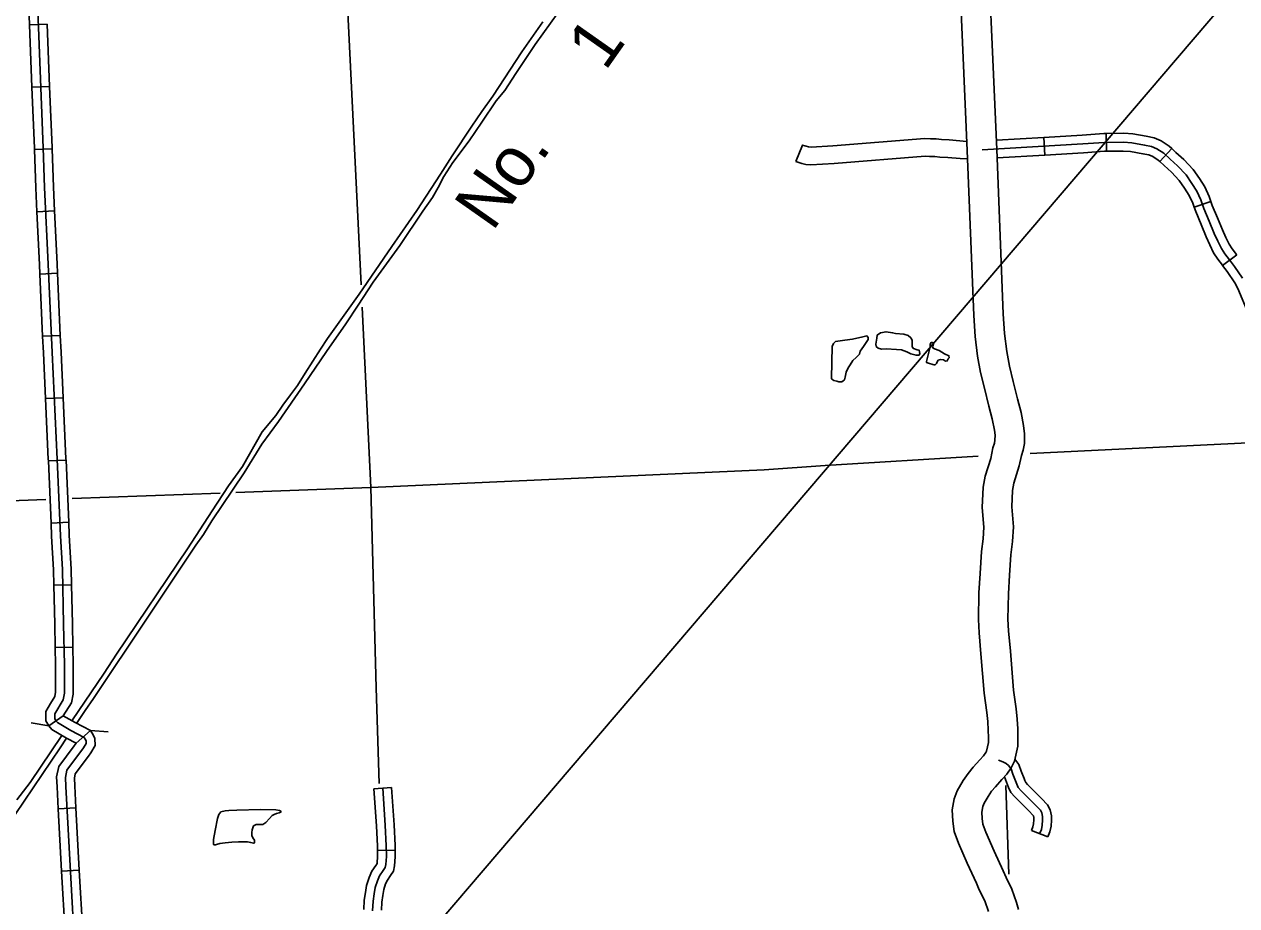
# Model space of a CAD drawing. Extents: x -5566 to 1759129, y -3726 to 731467.
# Drawn here: x -4760.4 to -4682.4, y 408.5 to 465.2 of the extents above; entities that cross this region are included whole.
import ezdxf

# ---------------------------------------------------------------- set-up
doc = ezdxf.new("R2010")
doc.units = 0
doc.layers.add('Default', color=7, linetype='Continuous')

msp = doc.modelspace()

# ---------------------------------------------------------------- linework, layer by layer
at = {"layer": 'Default'}
for p, q in [((-4758.963, 465.234), (-4760.101, 465.189)), ((-4758.805, 461.227), (-4759.943, 461.182)), ((-4690.775, 457.065), (-4690.789, 458.204)), ((-4694.75, 456.815), (-4694.818, 457.952)), ((-4758.648, 457.217), (-4759.786, 457.179)), ((-4687.345, 456.393), (-4686.575, 457.232)), ((-4685.132, 453.459), (-4684.054, 453.828)), ((-4758.489, 453.219), (-4759.627, 453.164)), ((-4683.301, 449.713), (-4682.392, 450.399)), ((-4758.296, 449.212), (-4759.434, 449.161)), ((-4758.118, 445.206), (-4759.256, 445.155)), ((-4757.935, 441.201), (-4759.073, 441.149)), ((-4757.75, 437.195), (-4758.888, 437.145)), ((-4757.576, 433.189), (-4758.714, 433.139)), ((-4757.396, 429.171), (-4758.535, 429.145)), ((-4757.306, 425.162), (-4758.445, 425.137)), ((-4757.93, 420.729), (-4758.865, 420.079)), ((-4756.182, 419.779), (-4757.104, 418.977)), ((-4737.932, 416.038), (-4736.795, 416.117)), ((-4757.115, 414.812), (-4758.253, 414.749)), ((-4694.55, 412.941), (-4695.61, 413.359)), ((-4737.701, 412.065), (-4736.562, 412.085)), ((-4756.895, 410.808), (-4758.032, 410.746))]:
    msp.add_line(p, q, dxfattribs=at)
for points in [[(-4813.759, 313.857), (-4581.459, 585.645), (-4581.459, 585.645)], [(-4698.814, 431.315), (-4698.721, 432.115), (-4698.675, 432.867), (-4698.778, 434.139), (-4698.721, 435.445), (-4698.595, 436.159), (-4698.227, 437.302), (-4698.089, 437.971), (-4697.988, 438.285), (-4697.955, 438.462), (-4697.948, 438.785), (-4697.992, 439.111), (-4698.13, 439.835), (-4698.355, 440.669), (-4698.622, 441.807), (-4698.882, 442.834), (-4699.073, 443.884), (-4699.231, 445.15), (-4699.321, 446.492), (-4699.735, 457.104), (-4700.479, 474.003), (-4700.664, 477.326), (-4701.841, 500.932), (-4699.945, 501.027)], [(-4699.945, 501.027), (-4698.768, 477.426), (-4698.583, 474.098), (-4697.838, 457.183), (-4697.425, 446.593), (-4697.34, 445.332), (-4697.195, 444.172), (-4697.026, 443.237), (-4696.778, 442.257), (-4696.514, 441.134), (-4696.279, 440.261), (-4696.117, 439.416), (-4696.046, 438.889), (-4696.061, 438.265), (-4696.144, 437.82), (-4696.25, 437.487), (-4696.389, 436.818), (-4696.748, 435.701), (-4696.829, 435.238), (-4696.876, 434.174), (-4696.772, 432.885), (-4696.829, 431.947), (-4696.928, 431.096)], [(-4758.108, 432.325), (-4758.323, 437.245), (-4758.639, 444.117), (-4758.892, 449.799), (-4759.134, 454.73), (-4759.22, 457.281), (-4759.917, 474.997)], [(-4740.036, 474.775), (-4738.76, 448.468)], [(-4760.101, 465.189), (-4760.259, 469.196)], [(-4726.067, 465.995), (-4727.56, 463.925), (-4728.795, 462.073), (-4729.501, 460.982), (-4730.065, 460.302), (-4730.994, 458.943), (-4731.809, 457.726), (-4732.851, 456.331), (-4733.421, 455.445), (-4733.801, 454.735), (-4734.161, 454.094), (-4734.785, 453.213), (-4736.263, 450.999), (-4737.986, 448.637), (-4738.941, 447.155), (-4739.734, 445.954), (-4740.98, 444.185), (-4742.407, 442.105), (-4744.067, 439.675), (-4745.148, 438.218), (-4746.289, 436.374), (-4746.994, 435.316)], [(-4759.943, 461.182), (-4760.101, 465.189)], [(-4758.805, 461.227), (-4758.963, 465.234)], [(-4727.052, 465.397), (-4728.406, 463.47), (-4730.275, 460.614), (-4730.978, 459.63), (-4731.629, 458.687), (-4732.892, 456.757), (-4733.64, 455.596), (-4735.159, 453.258), (-4736.777, 450.932), (-4738.888, 447.874), (-4740.924, 445.011), (-4741.373, 444.321), (-4742.364, 442.783), (-4742.851, 441.99), (-4743.312, 441.399), (-4743.786, 440.715), (-4744.238, 440.061), (-4745.12, 438.997), (-4746.39, 436.776), (-4747.296, 435.543), (-4748.341, 433.932), (-4749.926, 431.477)], [(-4759.786, 457.179), (-4759.789, 457.26), (-4759.943, 461.182)], [(-4758.648, 457.217), (-4758.651, 457.302), (-4758.805, 461.227)], [(-4694.818, 457.952), (-4692.341, 458.1), (-4690.942, 458.202), (-4690.789, 458.204)], [(-4690.789, 458.204), (-4689.659, 458.218), (-4689.079, 458.173), (-4688.218, 458.023), (-4687.71, 457.917), (-4687.259, 457.724), (-4686.741, 457.384), (-4686.575, 457.232)], [(-4699.761, 457.7), (-4700.902, 457.789), (-4701.4, 457.82), (-4701.743, 457.856), (-4702.114, 457.867), (-4702.467, 457.884), (-4708.391, 457.415), (-4709.786, 457.334), (-4709.96, 457.347), (-4710.111, 457.38), (-4710.202, 457.406), (-4710.344, 457.464), (-4710.773, 456.409)], [(-4698.786, 457.144), (-4692.303, 457.531), (-4690.918, 457.632), (-4689.678, 457.648), (-4689.15, 457.607), (-4688.325, 457.464), (-4687.883, 457.371), (-4687.529, 457.22), (-4687.091, 456.933), (-4686.687, 456.563), (-4686.195, 456.125), (-4685.643, 455.535), (-4685.273, 454.996), (-4684.953, 454.491), (-4684.696, 453.943), (-4684.502, 453.379), (-4684.165, 452.562), (-4683.837, 451.779), (-4683.61, 451.273), (-4683.382, 450.801), (-4683.153, 450.454), (-4682.862, 450.077), (-4682.545, 449.656), (-4682.029, 448.886)], [(-4697.864, 457.77), (-4694.818, 457.952)], [(-4759.627, 453.164), (-4759.703, 454.706), (-4759.786, 457.179)], [(-4758.489, 453.219), (-4758.565, 454.753), (-4758.648, 457.217)], [(-4699.715, 456.585), (-4700.186, 456.591), (-4700.981, 456.653), (-4701.494, 456.684), (-4701.82, 456.718), (-4702.159, 456.729), (-4702.449, 456.743), (-4708.313, 456.278), (-4709.798, 456.192), (-4710.126, 456.218), (-4710.389, 456.275), (-4710.575, 456.328), (-4710.773, 456.409)], [(-4697.816, 456.631), (-4694.75, 456.815)], [(-4694.75, 456.815), (-4692.265, 456.963), (-4690.894, 457.063), (-4690.775, 457.065)], [(-4690.775, 457.065), (-4689.696, 457.078), (-4689.221, 457.041), (-4688.432, 456.904), (-4688.055, 456.825), (-4687.799, 456.716), (-4687.442, 456.482), (-4687.345, 456.393)], [(-4686.575, 457.232), (-4686.305, 456.985), (-4685.797, 456.533), (-4685.198, 455.893), (-4684.797, 455.31), (-4684.452, 454.765), (-4684.167, 454.157), (-4684.054, 453.828)], [(-4687.345, 456.393), (-4687.069, 456.14), (-4686.593, 455.716), (-4686.088, 455.177), (-4685.748, 454.682), (-4685.453, 454.216), (-4685.225, 453.729), (-4685.132, 453.459)], [(-4684.054, 453.828), (-4683.969, 453.58), (-4683.64, 452.78), (-4683.315, 452.005), (-4683.093, 451.514), (-4682.886, 451.083), (-4682.689, 450.785), (-4682.41, 450.422), (-4682.392, 450.399)], [(-4759.434, 449.161), (-4759.461, 449.773), (-4759.627, 453.164)], [(-4758.296, 449.212), (-4758.323, 449.826), (-4758.489, 453.219)], [(-4685.132, 453.459), (-4685.035, 453.178), (-4684.691, 452.343), (-4684.36, 451.552), (-4684.126, 451.033), (-4683.879, 450.52), (-4683.617, 450.123), (-4683.315, 449.731), (-4683.301, 449.713)], [(-4683.301, 449.713), (-4683.009, 449.326), (-4682.518, 448.592), (-4682.319, 448.223), (-4681.663, 446.642), (-4681.414, 446.28), (-4681.324, 446.184)], [(-4759.256, 445.155), (-4759.434, 449.161)], [(-4758.118, 445.206), (-4758.296, 449.212)], [(-4738.69, 447.03), (-4738.128, 435.434)], [(-4759.073, 441.149), (-4759.208, 444.091), (-4759.256, 445.155)], [(-4757.935, 441.201), (-4758.07, 444.143), (-4758.118, 445.206)], [(-4708.142, 442.275), (-4708.338, 442.321), (-4708.465, 442.402), (-4708.488, 442.471), (-4708.43, 444.499), (-4708.35, 444.695), (-4708.212, 444.81), (-4707.624, 444.902)], [(-4707.624, 444.902), (-4707.117, 444.971), (-4706.461, 445.11), (-4706.196, 445.179), (-4706.115, 445.087), (-4706.115, 444.948), (-4706.288, 444.683), (-4706.426, 444.499), (-4706.622, 444.188), (-4706.679, 444.015), (-4706.898, 443.784), (-4707.094, 443.6), (-4707.279, 443.323), (-4707.405, 443.116), (-4707.543, 442.839), (-4707.59, 442.528), (-4707.636, 442.355), (-4707.82, 442.217), (-4708.016, 442.217), (-4708.142, 442.275)], [(-4704.284, 444.303), (-4704.952, 444.338), (-4705.263, 444.326), (-4705.47, 444.384), (-4705.608, 444.499), (-4705.631, 444.649), (-4705.562, 445.041), (-4705.528, 445.236), (-4705.332, 445.375), (-4704.963, 445.444), (-4704.548, 445.386), (-4704.353, 445.329)], [(-4704.353, 445.329), (-4703.823, 445.283), (-4703.535, 445.213), (-4703.373, 445.052), (-4703.293, 444.902), (-4703.293, 444.706), (-4703.293, 444.487), (-4703.201, 444.372), (-4702.959, 444.291), (-4702.832, 444.257), (-4702.786, 444.049), (-4702.844, 443.934), (-4703.028, 443.934), (-4703.362, 444.026), (-4703.638, 444.153), (-4703.972, 444.291), (-4704.284, 444.303)], [(-4701.956, 443.34), (-4702.232, 443.421), (-4702.359, 443.467), (-4702.37, 443.536), (-4702.174, 444.308), (-4702.128, 444.504), (-4702.117, 444.642), (-4702.071, 444.746), (-4701.967, 444.746), (-4701.91, 444.677), (-4701.944, 444.562), (-4701.967, 444.481), (-4701.956, 444.412), (-4701.84, 444.343), (-4701.552, 444.239)], [(-4701.552, 444.239), (-4701.207, 444.02), (-4700.919, 443.905), (-4700.907, 443.778), (-4700.976, 443.697), (-4701.023, 443.571), (-4701.149, 443.559), (-4701.276, 443.64), (-4701.472, 443.663), (-4701.61, 443.617), (-4701.679, 443.513), (-4701.714, 443.409), (-4701.794, 443.329), (-4701.875, 443.317), (-4701.956, 443.34)], [(-4758.888, 437.145), (-4758.892, 437.219), (-4759.073, 441.149)], [(-4757.75, 437.195), (-4757.754, 437.27), (-4757.935, 441.201)], [(-4695.692, 437.615), (-4666.318, 439.047)], [(-4758.714, 433.139), (-4758.888, 437.145)], [(-4757.576, 433.189), (-4757.75, 437.195)], [(-4738.128, 435.434), (-4712.809, 436.557), (-4708.896, 436.838), (-4699.041, 437.438)], [(-4757.356, 434.713), (-4747.825, 435.07)], [(-4746.994, 435.316), (-4748.358, 433.29), (-4748.904, 432.403), (-4749.404, 431.714)], [(-4746.815, 435.108), (-4738.128, 435.434)], [(-4738.128, 435.434), (-4737.78, 422.528), (-4737.604, 416.378)], [(-4778.445, 433.922), (-4759.046, 434.649)], [(-4757.396, 429.171), (-4757.418, 430.165), (-4757.539, 432.354), (-4757.576, 433.189)], [(-4758.535, 429.145), (-4758.557, 430.121), (-4758.677, 432.297), (-4758.714, 433.139)], [(-4757.856, 422.185), (-4757.851, 422.72), (-4757.851, 424.021), (-4757.908, 426.641), (-4757.988, 430.143), (-4758.108, 432.325)], [(-4749.404, 431.714), (-4752.523, 427.007), (-4755.986, 421.853), (-4756.523, 421.071), (-4757.073, 420.248)], [(-4749.926, 431.477), (-4754.5, 424.691), (-4755.306, 423.47), (-4757.38, 420.418)], [(-4698.372, 408.15), (-4698.618, 408.829), (-4698.966, 409.541), (-4699.151, 409.974), (-4699.743, 411.245), (-4700.311, 412.541), (-4700.578, 413.292), (-4700.678, 413.958), (-4700.7, 414.676), (-4700.574, 415.389), (-4700.388, 415.909), (-4700.003, 416.576), (-4699.68, 417.032), (-4699.355, 417.423), (-4698.923, 417.892), (-4698.697, 418.153), (-4698.544, 418.369), (-4698.502, 418.449), (-4698.382, 419.01), (-4698.372, 419.329), (-4698.385, 419.811), (-4698.42, 420.359), (-4698.475, 420.954), (-4698.649, 422.182), (-4698.857, 424.73), (-4698.979, 426.066), (-4699.023, 426.927), (-4698.984, 428.657), (-4698.918, 429.897), (-4698.814, 431.315)], [(-4696.928, 431.096), (-4697.023, 429.777), (-4697.087, 428.585), (-4697.123, 426.955), (-4697.085, 426.2), (-4696.965, 424.894), (-4696.761, 422.392), (-4696.589, 421.175), (-4696.527, 420.508), (-4696.488, 419.896), (-4696.473, 419.323), (-4696.49, 418.779), (-4696.699, 417.806), (-4696.917, 417.38), (-4697.202, 416.979), (-4697.507, 416.627), (-4697.926, 416.173), (-4698.172, 415.875), (-4698.403, 415.55), (-4698.658, 415.108), (-4698.732, 414.9), (-4698.797, 414.538), (-4698.784, 414.13), (-4698.728, 413.755), (-4698.545, 413.241), (-4698.013, 412.027), (-4697.418, 410.749), (-4697.239, 410.332), (-4696.868, 409.571), (-4696.56, 408.723), (-4696.439, 408.276)], [(-4758.445, 425.137), (-4758.477, 426.628), (-4758.535, 429.145)], [(-4757.306, 425.162), (-4757.338, 426.653), (-4757.396, 429.171)], [(-4758.745, 421.518), (-4758.482, 421.972), (-4758.425, 422.246), (-4758.421, 422.723), (-4758.421, 424.014), (-4758.445, 425.137)], [(-4757.93, 420.729), (-4757.404, 421.56), (-4757.287, 422.124), (-4757.282, 422.718), (-4757.282, 424.027), (-4757.306, 425.162)], [(-4757.227, 418.813), (-4757.104, 418.977), (-4757.718, 419.3), (-4758.655, 419.85), (-4758.865, 420.079), (-4759.042, 420.41), (-4759.042, 421.007), (-4758.745, 421.518)], [(-4757.441, 419.798), (-4758.293, 420.298), (-4758.397, 420.411), (-4758.472, 420.552), (-4758.472, 420.854), (-4757.943, 421.766), (-4757.856, 422.185)], [(-4756.314, 418.132), (-4756.147, 418.355), (-4755.876, 418.823), (-4755.901, 419.28), (-4756.012, 419.502), (-4756.182, 419.779), (-4757.164, 420.296), (-4757.93, 420.729)], [(-4757.93, 420.729), (-4757.93, 420.729)], [(-4758.865, 420.079), (-4759.986, 420.281)], [(-4757.71, 419.296), (-4758.129, 418.67), (-4770.893, 399.801)], [(-4758.02, 419.477), (-4760.07, 416.446), (-4760.928, 415.327)], [(-4757.786, 416.771), (-4757.69, 417.241), (-4756.623, 418.669), (-4756.454, 418.962), (-4756.463, 419.131), (-4756.51, 419.225), (-4756.586, 419.348), (-4757.441, 419.798)], [(-4756.182, 419.779), (-4755.046, 419.7)], [(-4758.253, 414.749), (-4758.331, 416.164), (-4758.358, 416.817), (-4758.222, 417.48), (-4757.227, 418.813)], [(-4757.042, 419.032), (-4757.042, 419.032)], [(-4757.115, 414.812), (-4757.193, 416.219), (-4757.214, 416.725), (-4757.157, 417.002), (-4756.314, 418.132)], [(-4695.08, 413.15), (-4694.97, 413.428), (-4694.91, 413.706), (-4694.892, 414.026), (-4694.892, 414.252), (-4694.936, 414.486), (-4695.031, 414.659), (-4695.369, 415.014), (-4696.27, 415.916), (-4696.452, 416.124), (-4696.556, 416.341), (-4696.798, 416.982), (-4696.92, 417.32), (-4697.076, 417.528), (-4697.232, 417.658), (-4697.44, 417.771), (-4697.73, 417.874)], [(-4696.081, 416.694), (-4696.264, 417.179), (-4696.413, 417.593), (-4696.67, 417.937)], [(-4697.146, 416.291), (-4697.344, 416.815)], [(-4755.259, 354.689), (-4755.438, 363.186), (-4755.457, 365.645), (-4755.557, 369.37), (-4755.723, 373.616), (-4756.249, 384.751), (-4756.683, 394.816), (-4756.724, 396.754), (-4756.875, 400.091), (-4757.762, 416.192), (-4757.786, 416.771)], [(-4737.363, 416.077), (-4737.198, 413.688), (-4737.137, 412.363), (-4737.125, 411.681), (-4737.163, 411.168), (-4737.209, 410.969), (-4737.332, 410.785), (-4737.566, 410.448), (-4737.711, 410.126), (-4737.845, 409.682), (-4737.914, 409.276), (-4737.991, 408.808), (-4738.013, 408.195)], [(-4737.932, 416.038), (-4737.767, 413.655), (-4737.706, 412.345), (-4737.701, 412.065)], [(-4736.795, 416.117), (-4736.629, 413.721), (-4736.567, 412.381), (-4736.562, 412.085)], [(-4697.057, 410.549), (-4697.248, 416.245)], [(-4695.61, 413.359), (-4695.517, 413.595), (-4695.476, 413.782), (-4695.462, 414.042), (-4695.462, 414.199), (-4695.479, 414.292), (-4695.495, 414.32), (-4695.777, 414.617), (-4696.686, 415.527), (-4696.932, 415.807), (-4697.08, 416.116), (-4697.146, 416.291)], [(-4694.55, 412.941), (-4694.424, 413.262), (-4694.343, 413.629), (-4694.323, 414.011), (-4694.323, 414.304), (-4694.392, 414.68), (-4694.567, 414.998), (-4694.961, 415.412), (-4695.854, 416.305), (-4695.972, 416.44), (-4696.032, 416.565), (-4696.081, 416.694)], [(-4758.032, 410.746), (-4758.253, 414.749)], [(-4756.895, 410.808), (-4757.115, 414.812)], [(-4746.28, 412.62), (-4746.656, 412.62), (-4747.068, 412.594), (-4747.506, 412.559), (-4747.856, 412.515), (-4748.075, 412.454), (-4748.128, 412.436), (-4748.233, 412.436), (-4748.259, 412.463), (-4748.259, 412.778), (-4748.145, 413.365), (-4747.996, 414.127), (-4747.918, 414.381), (-4747.778, 414.548), (-4747.506, 414.618), (-4747.261, 414.636), (-4746.762, 414.671)], [(-4746.762, 414.671), (-4745.238, 414.706), (-4744.239, 414.679), (-4744.003, 414.636), (-4743.933, 414.6), (-4743.933, 414.53), (-4744.029, 414.487), (-4744.195, 414.443), (-4744.362, 414.381), (-4744.484, 414.329), (-4744.651, 414.119), (-4744.879, 413.873), (-4745.08, 413.751), (-4745.316, 413.751), (-4745.509, 413.751), (-4745.676, 413.645), (-4745.772, 413.4), (-4745.798, 413.225), (-4745.798, 413.12), (-4745.789, 413.032), (-4745.737, 412.892), (-4745.623, 412.726), (-4745.614, 412.682), (-4745.614, 412.594), (-4745.649, 412.55), (-4745.693, 412.55), (-4745.859, 412.577), (-4746.078, 412.62), (-4746.28, 412.62)], [(-4737.701, 412.065), (-4737.695, 411.697), (-4737.728, 411.254), (-4737.741, 411.198), (-4737.803, 411.105), (-4738.063, 410.73), (-4738.245, 410.326), (-4738.401, 409.812), (-4738.476, 409.369), (-4738.558, 408.865), (-4738.581, 408.267)], [(-4736.562, 412.085), (-4736.555, 411.665), (-4736.599, 411.082), (-4736.678, 410.739), (-4736.861, 410.465), (-4737.068, 410.166), (-4737.177, 409.926), (-4737.289, 409.551), (-4737.352, 409.182), (-4737.423, 408.751), (-4737.442, 408.224)], [(-4757.812, 406.742), (-4758.032, 410.746)], [(-4756.674, 406.804), (-4756.895, 410.808)]]:
    msp.add_lwpolyline(points, dxfattribs=at)

# ---------------------------------------------------------------- texts
msp.add_text('No.     1', height=3.2048, rotation=54.91171, dxfattribs=at).set_placement((-4730.296, 451.84))

doc.saveas('drawing.dxf')
